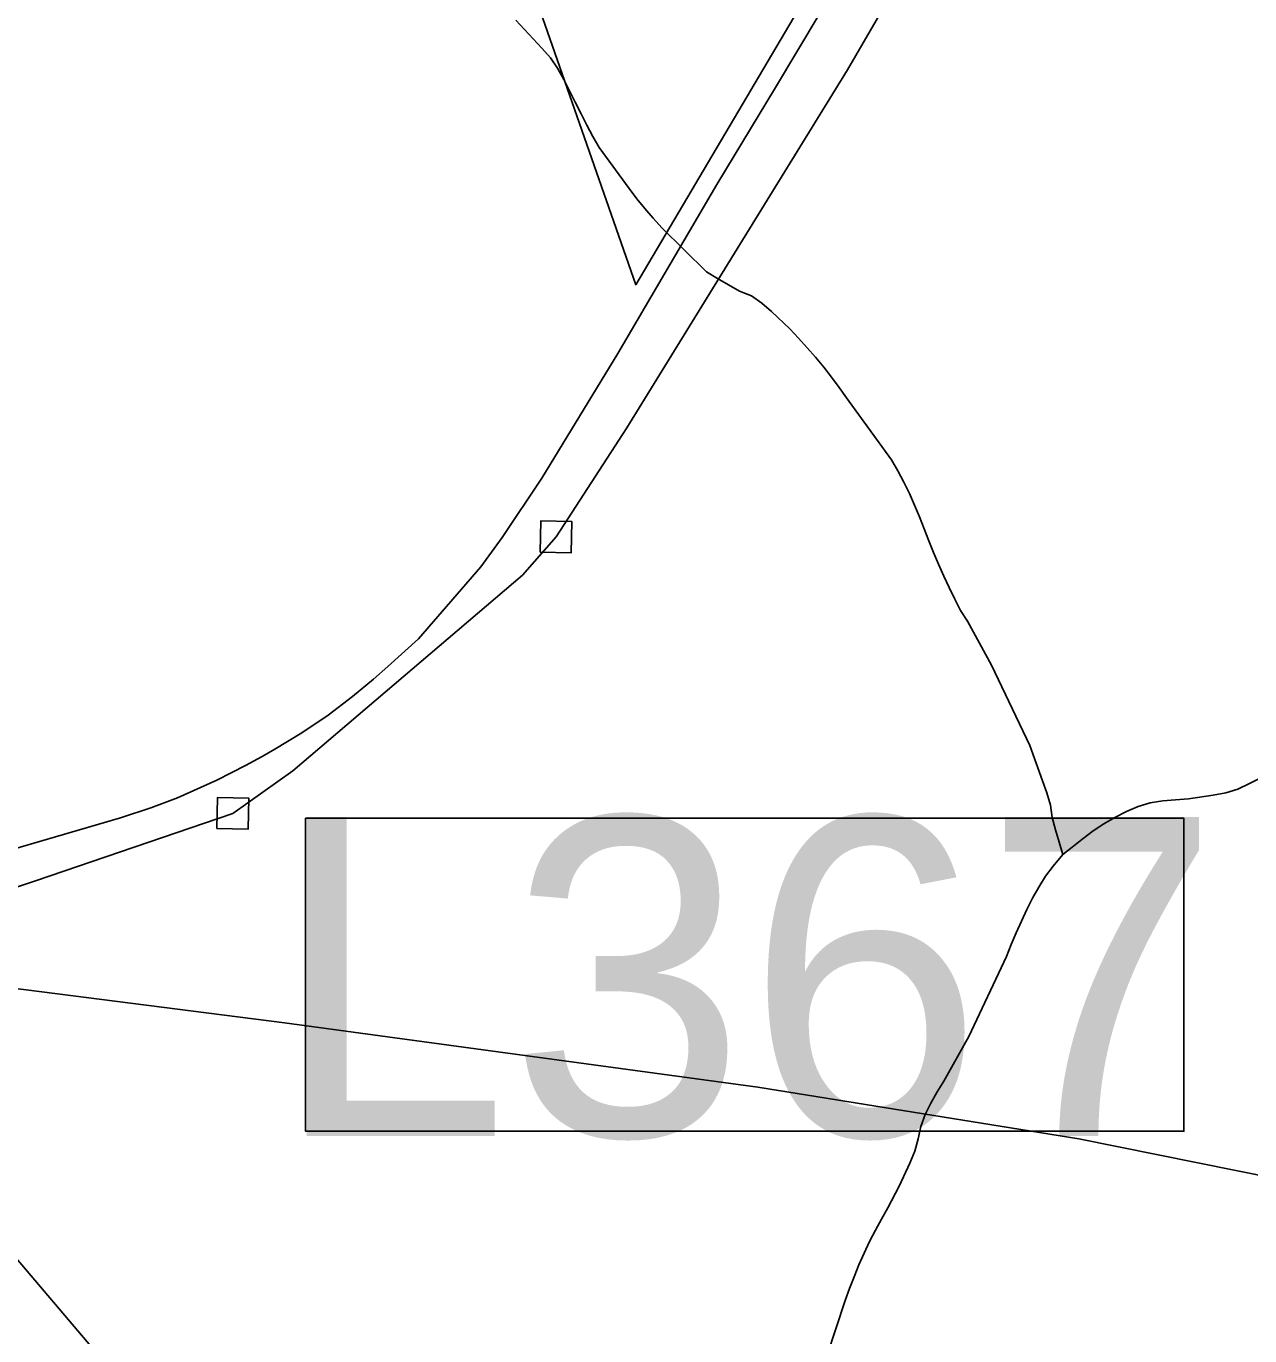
# Model space of a CAD drawing. Extents: x 1268485 to 1426702, y 514839 to 616766.
# Drawn here: x 1384546 to 1386120, y 557873 to 559557 of the extents above; entities that cross this region are included whole.
import ezdxf

# ---------------------------------------------------------------- set-up
doc = ezdxf.new("R2010")
doc.units = 0
for name, color, linetype in [('Old_Level_31', 7, 'Continuous'), ('Old_Level_44', 7, 'Continuous'), ('Old_Level_48', 7, 'Continuous'), ('Old_Level_49', 7, 'Continuous'), ('Old_Level_56', 7, 'Continuous'), ('Old_Level_62', 7, 'Continuous')]:
    doc.layers.add(name, color=color, linetype=linetype)

msp = doc.modelspace()

# ---------------------------------------------------------------- linework, layer by layer
at = {"layer": 'Old_Level_31'}
msp.add_lwpolyline([(1384905.713, 558538.9), (1386035.163, 558538.9), (1386035.163, 558136.344), (1384905.713, 558136.344), (1384905.713, 558538.9)], dxfattribs=at)
at = {"layer": 'Old_Level_44'}
msp.add_lwpolyline([(1384482.652, 558485.391), (1384667.507, 558539.32), (1384706.774, 558552.392), (1384740.915, 558565.208), (1384791.666, 558587.712), (1384828.473, 558606.629), (1384849.593, 558618.06), (1384866.202, 558627.851), (1384900.651, 558648.562), (1384934.485, 558671.425), (1384965.858, 558695.211), (1384992.924, 558717.664), (1385011.482, 558734.119), (1385050.749, 558769.44), (1385131.13, 558862.328), (1385158.299, 558899.75), (1385209.357, 558976.183), (1385307.372, 559136.636), (1385434.607, 559353.684), (1385509.861, 559478.51), (1385594.752, 559621.021)], dxfattribs=at)
at = {"layer": 'Old_Level_48'}
msp.add_lwpolyline([(1386532.055, 561288.781), (1385856.481, 560115.548), (1385330.296, 559224.821), (1385207.465, 559577.123), (1384988.359, 560198.637), (1384005.705, 559580.446), (1383608.255, 559323.216), (1383660.113, 559271.325), (1383573.683, 559173.309), (1384395.778, 558134.678), (1384935.242, 557499.869), (1384850.586, 556981.387), (1385003.296, 557124.301), (1385448.147, 557117.654), (1386050.323, 556917.998), (1386496.621, 556747.791)], dxfattribs=at)
at = {"layer": 'Old_Level_49'}
msp.add_lwpolyline([(1386532.055, 561288.781), (1385856.481, 560115.548), (1385330.296, 559224.821), (1385207.465, 559577.123), (1384988.359, 560198.637), (1384005.705, 559580.446), (1383608.255, 559323.216), (1383660.113, 559271.325), (1383573.683, 559173.309), (1384395.778, 558134.678), (1384935.242, 557499.869), (1384850.586, 556981.387), (1385003.296, 557124.301), (1385448.147, 557117.654), (1386050.323, 556917.998), (1386496.621, 556747.791)], dxfattribs=at)
at = {"layer": 'Old_Level_56'}
for points in [[(1385910.993, 560032.857), (1385602.338, 559501.311), (1385318.732, 559040.997), (1385227.664, 558900.762), (1385184.653, 558851.603), (1384889.235, 558599.627), (1384812.1, 558545.153), (1384558.23, 558458.42), (1384292.317, 558369.929)], [(1385207.26, 558881.163), (1385247.263, 558880.357), (1385248.069, 558920.361), (1385208.065, 558921.166), (1385207.26, 558881.163)], [(1384791.696, 558525.554), (1384831.699, 558524.748), (1384832.506, 558564.752), (1384792.502, 558565.557), (1384791.696, 558525.554)], [(1396260.871, 557140.885), (1395908.24, 557118.171), (1394904.031, 557042.943), (1394675.974, 557045.734), (1393951.289, 557128.757), (1393047.073, 557229.601), (1392020.809, 557340.907), (1391323.928, 557413.566), (1390713.047, 557484.093), (1390055.861, 557556.481), (1389283.663, 557584.934), (1388491.916, 557575.449), (1388265.51, 557566.987), (1388115.743, 557582.207), (1387856.887, 557635.442), (1387389.19, 557761.314), (1386806.007, 557915.524), (1386254.742, 558054.885), (1385900.008, 558126.458), (1385487.144, 558192.999), (1384878.509, 558275.687), (1384485.525, 558325.819), (1384317.957, 558351.403), (1384292.317, 558369.929)]]:
    msp.add_lwpolyline(points, dxfattribs=at)
at = {"layer": 'Old_Level_62'}
for points in [[(1385879.467, 558492.465), (1385870.035, 558523.941), (1385865.626, 558539.679), (1385863.678, 558555.776), (1385858.757, 558571.41), (1385853.425, 558586.994), (1385837.124, 558632.618), (1385787.501, 558735.914), (1385756.641, 558792.252), (1385747.824, 558806.093), (1385740.339, 558820.6), (1385733.162, 558835.415), (1385726.396, 558850.333), (1385719.732, 558865.404), (1385713.17, 558880.476), (1385706.916, 558895.598), (1385700.969, 558910.926), (1385695.023, 558926.253), (1385688.871, 558941.479), (1385682.207, 558956.447), (1385674.928, 558971.159), (1385667.136, 558985.667), (1385658.934, 558999.867), (1385601.109, 559079.324), (1385591.676, 559092.755), (1385582.039, 559105.981), (1385571.991, 559118.951), (1385561.534, 559131.613), (1385550.666, 559143.968), (1385539.491, 559156.066), (1385528.315, 559168.009), (1385504.939, 559190.309), (1385492.534, 559201.125), (1385479.103, 559210.507), (1385463.827, 559216.607), (1385449.473, 559224.656), (1385435.222, 559232.96), (1385421.278, 559241.623), (1385363.864, 559298.269), (1385352.791, 559310.418), (1385342.026, 559322.875), (1385331.568, 559335.537), (1385321.828, 559348.66), (1385282.971, 559401.461), (1385274.974, 559415.712), (1385267.387, 559430.22), (1385259.902, 559444.83), (1385252.52, 559459.543), (1385245.138, 559474.204), (1385237.552, 559488.813), (1385229.76, 559503.219), (1385220.43, 559516.752), (1385209.562, 559529.055), (1385198.489, 559541.204), (1385187.314, 559553.2), (1385176.036, 559565.195)], [(1385879.467, 558492.465), (1385905.406, 558512.766), (1385918.53, 558522.66), (1385932.165, 558531.682), (1385946.417, 558539.884), (1385961.18, 558547.368), (1385976.252, 558553.878), (1385991.733, 558558.851), (1386007.83, 558561.415), (1386024.336, 558562.542), (1386040.843, 558563.926), (1386072.729, 558568.437), (1386088.825, 558571.462), (1386104.512, 558576.383), (1386119.275, 558583.458), (1386134.039, 558590.89)], [(1385563.789, 557810.719), (1385599.674, 557918.627), (1385605.107, 557934.058), (1385610.951, 557949.385), (1385617.205, 557964.559), (1385623.767, 557979.63), (1385630.841, 557994.446), (1385638.326, 558009.055), (1385646.22, 558023.46), (1385654.422, 558037.712), (1385668.981, 558065.752), (1385682.822, 558095.485), (1385689.179, 558110.658), (1385693.382, 558126.55), (1385696.971, 558142.698), (1385702.405, 558158.077), (1385709.786, 558172.584), (1385717.784, 558186.887), (1385726.293, 558200.984), (1385758.486, 558258.091), (1385807.186, 558361.181), (1385813.03, 558376.355), (1385819.489, 558391.426), (1385826.256, 558406.446), (1385833.228, 558421.364), (1385840.405, 558436.128), (1385848.402, 558450.43), (1385857.321, 558464.271), (1385867.164, 558477.343), (1385879.467, 558492.465)]]:
    msp.add_lwpolyline(points, dxfattribs=at)

# ---------------------------------------------------------------- texts
at = {"layer": 'Old_Level_31'}
msp.add_text('L367', height=410.1042, dxfattribs=at).set_placement((1384862.129, 558130.268))

doc.saveas('drawing.dxf')
